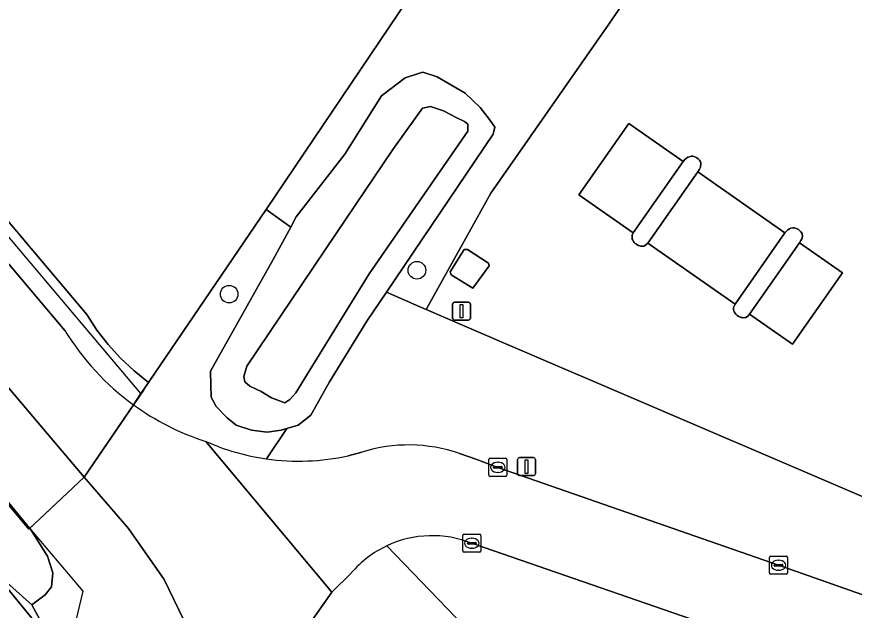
# Model space of a CAD drawing. Extents: x 158132 to 159664, y 385256 to 387218.
# Drawn here: x 159261.39 to 159307.91, y 385327.29 to 385360.23 of the extents above; entities that cross this region are included whole.
import ezdxf

# ---------------------------------------------------------------- set-up
doc = ezdxf.new("R2010")
doc.units = 0
for name, color, linetype in [('IMGEO_Berm_groen', 7, 'Continuous'), ('IMGEO_Boom', 7, 'Continuous'), ('IMGEO_Erf', 7, 'Continuous'), ('IMGEO_Gemengd_bos', 7, 'Continuous'), ('IMGEO_Grasland_overig', 7, 'Continuous'), ('IMGEO_Groenvoorziening', 7, 'Continuous'), ('IMGEO_Hek', 7, 'Continuous'), ('IMGEO_Kolk', 7, 'Continuous'), ('IMGEO_Lage_trafo', 7, 'Continuous'), ('IMGEO_Lichtmast', 7, 'Continuous'), ('IMGEO_Oever', 7, 'Continuous'), ('IMGEO_Parkeervlak_open', 7, 'Continuous'), ('IMGEO_Rijbaan_lokaal_gesloten', 7, 'Continuous'), ('IMGEO_Rijbaan_lokaal_open', 7, 'Continuous'), ('IMGEO_Struiken', 7, 'Continuous'), ('IMGEO_Voetpad_gesloten', 7, 'Continuous'), ('IMGEO_Waterloop', 7, 'Continuous')]:
    doc.layers.add(name, color=color, linetype=linetype)

msp = doc.modelspace()

# ---------------------------------------------------------------- linework, layer by layer
at = {"layer": 'IMGEO_Berm_groen'}
for points in [[(158976.954, 385685.819), (159000, 385657.684), (159025.175, 385626.95), (159106.455, 385529.341), (159131.409, 385500), (159264.061, 385342.823)], [(159267.866, 385338.697), (159268.288, 385339.317), (159268.465, 385339.578), (159268.71, 385339.938), (159267.908, 385340.575), (159267.16, 385341.274), (159266.47, 385342.032), (159265.844, 385342.842), (159265.284, 385343.699), (159132.553, 385500.97), (159107.603, 385530.307), (159026.332, 385627.905), (159001.16, 385658.635), (158979.009, 385685.677)]]:
    msp.add_lwpolyline(points, dxfattribs=at)
msp.add_arc((159276.229, 385350.227), 14.243, 211.3191, 234.0454, dxfattribs=at)
at = {"layer": 'IMGEO_Boom'}
for centre in [(159283.618, 385346.161), (159273.189, 385344.833)]:
    msp.add_circle(centre, 0.489, dxfattribs=at)
at = {"layer": 'IMGEO_Erf'}
msp.add_lwpolyline([(159279.968, 385329.356), (159278.893, 385328.292), (159274.632, 385322.244), (159293.797, 385298.904), (159303.578, 385307.059), (159298.235, 385313.951), (159281.95, 385330.865)], dxfattribs=at)
msp.add_arc((159284.468, 385325.502), 5.925, 115.1483, 139.4196, dxfattribs=at)
at = {"layer": 'IMGEO_Gemengd_bos'}
msp.add_lwpolyline([(159132.553, 385500.97), (159265.284, 385343.699), (159265.844, 385342.842), (159266.47, 385342.032), (159267.16, 385341.274), (159267.908, 385340.575), (159268.71, 385339.938), (159275.236, 385349.537), (159309.437, 385400.212), (159311.126, 385399.117), (159314.59, 385404.223), (159329.369, 385425.889), (159343.449, 385446.501), (159366.542, 385480.67), (159383.557, 385505.752), (159398.87, 385528.731), (159422.983, 385564.547)], dxfattribs=at)
at = {"layer": 'IMGEO_Grasland_overig'}
for points in [[(159167.807, 385430.272), (159178.269, 385417.352), (159191.265, 385400.681), (159191.432, 385400.836), (159191.704, 385400.543), (159191.537, 385400.388), (159198.802, 385391.098), (159203.104, 385385.966), (159212.333, 385374.117), (159245.404, 385333.643), (159255.972, 385321.145), (159261.75, 385314.034), (159262.388, 385317.603), (159264.078, 385324.584), (159259.951, 385329.604), (159254.795, 385330.306), (159244.089, 385343.122), (159230.179, 385359.336), (159219.761, 385371.672), (159160.474, 385446.167)], [(159303.628, 385287.17), (159293.797, 385298.904), (159274.632, 385322.244), (159270.926, 385326.201), (159269.57, 385328.991), (159267.594, 385331.826), (159265.132, 385334.674), (159262.924, 385332.609)], [(159262.924, 385332.609), (159262.11, 385331.847), (159262.113, 385331.843), (159263.093, 385330.299), (159263.389, 385329.364), (159263.322, 385328.585), (159262.962, 385328.138), (159262.224, 385327.59), (159263.107, 385326.007), (159263.712, 385325.202), (159265.905, 385323.162), (159266.182, 385324.102), (159267.742, 385325.27), (159268.653, 385325.56), (159269.821, 385325.184), (159271.141, 385323.855), (159275.58, 385318.577), (159286.549, 385305.997), (159299.54, 385289.761)]]:
    msp.add_lwpolyline(points, dxfattribs=at)
at = {"layer": 'IMGEO_Groenvoorziening'}
for points in [[(159144.458, 385473.53), (159176.84, 385434.147), (159178.897, 385432.082), (159180.41, 385430.564), (159193.219, 385415.358), (159194.486, 385413.86), (159209.284, 385396.367), (159214.46, 385389.479), (159219.083, 385383.327), (159233.78, 385366.241), (159239.3, 385359.122), (159262.054, 385331.795), (159262.11, 385331.847), (159262.924, 385332.609), (159265.132, 385334.674), (159192.812, 385420.079), (159144.906, 385476.946)], [(159309.437, 385400.212), (159275.236, 385349.537), (159276.608, 385348.55), (159276.918, 385349.117), (159279.609, 385352.597), (159281.652, 385355.836), (159282.972, 385356.847), (159283.705, 385357.077), (159283.944, 385357.153), (159284.746, 385356.893), (159286.297, 385355.986), (159287.13, 385355.187), (159287.652, 385354.528), (159287.947, 385354.095), (159287.861, 385353.713), (159281.932, 385344.939), (159283.736, 385344.152), (159284.124, 385343.986), (159287.727, 385350.434), (159294.275, 385359.825), (159298.339, 385365.763)], [(159328.193, 385364.252), (159328.108, 385364.046), (159322.815, 385353.097), (159323.253, 385352.79), (159316.979, 385343.527), (159319.018, 385342.265), (159314.105, 385331.133), (159288.431, 385342.139)], [(159275.635, 385346.766), (159276.608, 385348.55), (159275.236, 385349.537), (159268.71, 385339.938), (159268.465, 385339.578), (159268.288, 385339.317), (159267.866, 385338.697)], [(159275.255, 385335.691), (159276.391, 385337.372), (159276.077, 385337.282), (159275.3, 385337.174), (159274.42, 385337.284), (159273.579, 385337.57), (159273.082, 385337.971), (159272.468, 385338.59), (159272.18, 385339.119), (159272.166, 385339.784), (159272.153, 385340.555), (159275.635, 385346.766)], [(159288.431, 385342.139), (159284.124, 385343.986), (159283.736, 385344.152), (159281.932, 385344.939), (159280.842, 385343.326), (159278.765, 385339.972), (159277.717, 385338.121), (159277.023, 385337.553), (159276.391, 385337.372), (159275.255, 385335.691)], [(159279.798, 385335.866), (159280.563, 385336.06)], [(159285.98, 385335.984), (159286.937, 385335.66), (159288.111, 385335.22), (159303.705, 385329.785), (159314.323, 385326.05), (159317.092, 385335.106)], [(159307.747, 385294.161), (159311.413, 385314.911), (159311.799, 385316.787), (159312.983, 385321.919), (159302.29, 385325.612), (159286.875, 385330.944), (159286.667, 385331.008)], [(159281.95, 385330.865), (159298.235, 385313.951), (159303.578, 385307.059), (159293.797, 385298.904), (159303.628, 385287.17)]]:
    msp.add_lwpolyline(points, dxfattribs=at)
for centre, radius, start, end in [((159276.24, 385350.247), 14.266, 234.0565, 252.2335), ((159277.042, 385348.228), 12.664, 245.9791, 261.8876), ((159283.158, 385327.906), 8.557, 70.7416, 107.6507), ((159277.047, 385348.231), 12.667, 261.868, 282.544), ((159284.473, 385325.499), 5.929, 68.2867, 115.1862)]:
    msp.add_arc(centre, radius, start, end, dxfattribs=at)
at = {"layer": 'IMGEO_Hek'}
for points in [[(159099.087, 385528.711), (159176.84, 385434.147), (159180.41, 385430.564), (159193.219, 385415.358), (159209.284, 385396.367), (159219.083, 385383.327), (159233.78, 385366.241), (159239.3, 385359.122), (159262.054, 385331.795), (159265.132, 385334.674)], [(159261.763, 385314.422), (159265.07, 385328.35), (159262.113, 385331.843), (159241.475, 385357.021), (159233.829, 385366.286), (159222.224, 385380.181), (159220.597, 385382.091), (159196.597, 385411), (159185.353, 385424.469), (159177.288, 385434.117), (159158.026, 385457.273), (159126.277, 385495.376), (159116.65, 385506.926), (159108.625, 385516.599), (159099.042, 385528.114)], [(159268.288, 385339.317), (159132.651, 385500.007)], [(159275.236, 385349.537), (159309.437, 385400.212), (159311.889, 385398.622)], [(159268.465, 385339.578), (159275.236, 385349.537)], [(159276.608, 385348.55), (159275.236, 385349.537)], [(159283.736, 385344.152), (159281.932, 385344.939)], [(159288.431, 385342.139), (159283.736, 385344.152)], [(159316.979, 385343.527), (159319.018, 385342.265), (159314.105, 385331.133), (159288.431, 385342.139)], [(159268.456, 385339.522), (159265.132, 385334.674)], [(159267.866, 385338.697), (159268.288, 385339.317)], [(159268.288, 385339.317), (159268.465, 385339.578)], [(159265.132, 385334.674), (159267.866, 385338.697)]]:
    msp.add_lwpolyline(points, dxfattribs=at)
at = {"layer": 'IMGEO_Kolk'}
for p, q in [((159287.611, 385334.795), (159287.611, 385335.647)), ((159287.686, 385335.721), (159288.538, 385335.721)), ((159288.612, 385335.647), (159288.612, 385334.795)), ((159287.87, 385335.215), (159287.87, 385335.227)), ((159288.308, 385335.178), (159287.91, 385335.178)), ((159287.913, 385335.264), (159288.311, 385335.264)), ((159288.099, 385335.501), (159288.124, 385335.501)), ((159288.354, 385335.227), (159288.354, 385335.215)), ((159288.538, 385334.721), (159287.686, 385334.721)), ((159288.122, 385334.941), (159288.097, 385334.941)), ((159286.166, 385330.581), (159286.166, 385331.433)), ((159286.241, 385331.507), (159287.093, 385331.507)), ((159287.167, 385331.433), (159287.167, 385330.581)), ((159286.425, 385331.001), (159286.425, 385331.013)), ((159286.863, 385330.964), (159286.465, 385330.964)), ((159286.468, 385331.05), (159286.866, 385331.05)), ((159286.654, 385331.287), (159286.679, 385331.287)), ((159286.909, 385331.013), (159286.909, 385331.001)), ((159287.093, 385330.507), (159286.241, 385330.507)), ((159286.677, 385330.727), (159286.652, 385330.727)), ((159303.204, 385329.36), (159303.204, 385330.212)), ((159303.279, 385330.286), (159304.131, 385330.286)), ((159303.692, 385330.066), (159303.717, 385330.066)), ((159304.205, 385330.212), (159304.205, 385329.36)), ((159303.463, 385329.78), (159303.463, 385329.792)), ((159303.901, 385329.743), (159303.503, 385329.743)), ((159303.506, 385329.829), (159303.904, 385329.829)), ((159303.715, 385329.506), (159303.69, 385329.506)), ((159303.947, 385329.792), (159303.947, 385329.78)), ((159304.131, 385329.286), (159303.279, 385329.286))]:
    msp.add_line(p, q, dxfattribs=at)
for points in [[(159287.611, 385334.795), (159287.611, 385335.647)], [(159287.686, 385335.721), (159288.538, 385335.721)], [(159288.612, 385335.647), (159288.612, 385334.795)], [(159288.538, 385334.721), (159287.686, 385334.721)], [(159286.166, 385330.581), (159286.166, 385331.433)], [(159286.241, 385331.507), (159287.093, 385331.507)], [(159287.167, 385331.433), (159287.167, 385330.581)], [(159287.093, 385330.507), (159286.241, 385330.507)], [(159303.204, 385329.36), (159303.204, 385330.212)], [(159303.279, 385330.286), (159304.131, 385330.286)], [(159304.205, 385330.212), (159304.205, 385329.36)], [(159304.131, 385329.286), (159303.279, 385329.286)]]:
    msp.add_lwpolyline(points, dxfattribs=at)
for centre, radius, start, end in [((159287.688, 385335.645), 0.0765, 91.552, 178.448), ((159287.688, 385335.645), 0.0765, 91.552, 178.448), ((159288.536, 385335.645), 0.0765, 1.552, 88.448), ((159288.536, 385335.645), 0.0765, 1.552, 88.448), ((159287.91, 385335.224), 0.0403, 85.8775, 175.7526), ((159287.907, 385335.214), 0.0366, 178.938, 274.7102), ((159288.311, 385335.221), 0.043, 264.8664, 352.4533), ((159288.315, 385335.226), 0.0386, 1.7309, 96.639), ((159287.688, 385334.797), 0.0765, 181.552, 268.448), ((159287.688, 385334.797), 0.0765, 181.552, 268.448), ((159288.536, 385334.797), 0.0765, 271.552, 358.448), ((159288.536, 385334.797), 0.0765, 271.552, 358.448), ((159286.243, 385331.431), 0.0765, 91.552, 178.448), ((159286.243, 385331.431), 0.0765, 91.552, 178.448), ((159287.091, 385331.431), 0.0765, 1.552, 88.448), ((159287.091, 385331.431), 0.0765, 1.552, 88.448), ((159286.465, 385331.01), 0.0403, 85.8775, 175.7526), ((159286.462, 385331), 0.0366, 178.938, 274.7102), ((159286.866, 385331.007), 0.043, 264.8664, 352.4533), ((159286.87, 385331.012), 0.0386, 1.7309, 96.639), ((159286.243, 385330.583), 0.0765, 181.552, 268.448), ((159286.243, 385330.583), 0.0765, 181.552, 268.448), ((159287.091, 385330.583), 0.0765, 271.552, 358.448), ((159287.091, 385330.583), 0.0765, 271.552, 358.448), ((159303.281, 385330.21), 0.0765, 91.552, 178.448), ((159303.281, 385330.21), 0.0765, 91.552, 178.448), ((159304.129, 385330.21), 0.0765, 1.552, 88.448), ((159304.129, 385330.21), 0.0765, 1.552, 88.448), ((159303.503, 385329.789), 0.0403, 85.8775, 175.7526), ((159303.5, 385329.779), 0.0366, 178.938, 274.7102), ((159303.904, 385329.786), 0.043, 264.8664, 352.4533), ((159303.908, 385329.791), 0.0386, 1.7309, 96.639), ((159303.281, 385329.362), 0.0765, 181.552, 268.448), ((159303.281, 385329.362), 0.0765, 181.552, 268.448), ((159304.129, 385329.362), 0.0765, 271.552, 358.448), ((159304.129, 385329.362), 0.0765, 271.552, 358.448)]:
    msp.add_arc(centre, radius, start, end, dxfattribs=at)
for centre, major_axis, ratio, start_param, end_param in [((159288.098, 385335.221), (-0.387, 0.002), 0.722429, 4.712389, 7.853982), ((159288.123, 385335.221), (-0.39, 0.002), 0.717154, 1.570796, 4.712389), ((159286.653, 385331.007), (-0.387, 0.002), 0.722429, 4.712389, 7.853982), ((159286.678, 385331.007), (-0.39, 0.002), 0.717154, 1.570796, 4.712389), ((159303.691, 385329.786), (-0.387, 0.002), 0.722429, 4.712389, 7.853982), ((159303.716, 385329.786), (-0.39, 0.002), 0.717154, 1.570796, 4.712389)]:
    msp.add_ellipse(centre, major_axis=major_axis, ratio=ratio, start_param=start_param, end_param=end_param, dxfattribs=at)
at = {"layer": 'IMGEO_Lage_trafo'}
msp.add_lwpolyline([(159286.721, 385345.166), (159287.632, 385346.409), (159287.589, 385346.55), (159286.418, 385347.316), (159286.249, 385347.317), (159285.467, 385346.078), (159285.511, 385345.914)], close=True, dxfattribs=at)
at = {"layer": 'IMGEO_Lichtmast'}
for p, q in [((159285.701, 385344.39), (159286.491, 385344.39)), ((159286.491, 385344.39), (159285.701, 385344.39)), ((159285.601, 385343.49), (159285.601, 385344.29)), ((159285.601, 385344.29), (159285.601, 385343.49)), ((159286.591, 385344.29), (159286.591, 385343.49)), ((159286.591, 385343.49), (159286.591, 385344.29)), ((159286.491, 385343.39), (159285.701, 385343.39)), ((159285.701, 385343.39), (159286.491, 385343.39)), ((159289.21, 385334.863), (159289.21, 385335.663)), ((159289.21, 385335.663), (159289.21, 385334.863)), ((159289.31, 385335.763), (159290.1, 385335.763)), ((159290.1, 385335.763), (159289.31, 385335.763)), ((159290.2, 385335.663), (159290.2, 385334.863)), ((159290.2, 385334.863), (159290.2, 385335.663)), ((159290.1, 385334.763), (159289.31, 385334.763)), ((159289.31, 385334.763), (159290.1, 385334.763))]:
    msp.add_line(p, q, dxfattribs=at)
for points in [[(159286.021, 385344.265), (159286.171, 385344.265), (159286.171, 385343.515), (159286.021, 385343.515), (159286.021, 385344.265)], [(159289.63, 385335.638), (159289.78, 385335.638), (159289.78, 385334.888), (159289.63, 385334.888), (159289.63, 385335.638)]]:
    msp.add_lwpolyline(points, dxfattribs=at)
for centre, start, end in [((159285.701, 385344.29), 90, 180), ((159285.701, 385344.29), 90, 180), ((159286.491, 385344.29), 0, 90), ((159286.491, 385344.29), 360, 90), ((159285.701, 385343.49), 180, 270), ((159285.701, 385343.49), 180, 270), ((159286.491, 385343.49), 270, 0), ((159286.491, 385343.49), 270, 0), ((159289.31, 385335.663), 90, 180), ((159289.31, 385335.663), 90, 180), ((159290.1, 385335.663), 0, 90), ((159290.1, 385335.663), 360, 90), ((159289.31, 385334.863), 180, 270), ((159289.31, 385334.863), 180, 270), ((159290.1, 385334.863), 270, 0), ((159290.1, 385334.863), 270, 0)]:
    msp.add_arc(centre, 0.1, start, end, dxfattribs=at)
at = {"layer": 'IMGEO_Oever'}
msp.add_lwpolyline([(159221.706, 385370.664), (159231.342, 385359.188), (159241.927, 385346.878), (159254.78, 385331.32), (159254.795, 385330.306), (159259.951, 385329.604), (159262.224, 385327.59), (159262.962, 385328.138), (159263.322, 385328.585), (159263.389, 385329.364), (159263.093, 385330.299), (159262.113, 385331.843), (159262.11, 385331.847), (159262.054, 385331.795), (159239.3, 385359.122), (159233.78, 385366.241)], dxfattribs=at)
for points in [[(159283.705, 385357.077), (159282.972, 385356.847), (159281.652, 385355.836), (159279.609, 385352.597), (159276.918, 385349.117), (159276.608, 385348.55), (159275.635, 385346.766), (159272.153, 385340.555), (159272.166, 385339.784), (159272.18, 385339.119), (159272.468, 385338.59), (159273.082, 385337.971), (159273.579, 385337.57), (159274.42, 385337.284), (159275.3, 385337.174), (159276.077, 385337.282), (159276.391, 385337.372), (159277.023, 385337.553), (159277.717, 385338.121), (159278.765, 385339.972), (159280.842, 385343.326), (159281.932, 385344.939), (159287.861, 385353.713), (159287.947, 385354.095), (159287.652, 385354.528), (159287.13, 385355.187), (159286.297, 385355.986), (159284.746, 385356.893), (159283.944, 385357.153)], [(159283.596, 385354.686), (159283.921, 385355.159), (159284.371, 385355.257), (159285.087, 385355.004), (159285.791, 385354.645), (159286.266, 385354.425), (159286.439, 385354.261), (159286.448, 385353.888), (159280.964, 385345.963), (159277.544, 385340.415), (159276.887, 385339.358), (159276.563, 385338.986), (159276.278, 385338.809), (159275.532, 385339.078), (159274.959, 385339.435), (159274.34, 385339.728), (159274.057, 385339.969), (159274.001, 385340.267), (159274.177, 385340.828), (159279.123, 385348.204), (159282.272, 385352.865)]]:
    msp.add_lwpolyline(points, close=True, dxfattribs=at)
at = {"layer": 'IMGEO_Parkeervlak_open'}
for points in [[(159311.29, 385375.202), (159321.933, 385390.864), (159321.873, 385391.275), (159321.735, 385391.347), (159317.298, 385393.677), (159303.909, 385374.42), (159298.339, 385365.763), (159294.275, 385359.825), (159287.727, 385350.434), (159284.124, 385343.986), (159288.431, 385342.139), (159314.105, 385331.133), (159319.018, 385342.265), (159316.979, 385343.527), (159311.61, 385347.185), (159312.454, 385348.445), (159314.231, 385348.803), (159318.908, 385355.721), (159308.981, 385362.497)], [(159304.062, 385348.241), (159304.164, 385348.353), (159304.214, 385348.396), (159304.307, 385348.456), (159304.389, 385348.49), (159304.496, 385348.511), (159304.562, 385348.509), (159304.648, 385348.493), (159304.732, 385348.461), (159304.811, 385348.417), (159304.875, 385348.37), (159304.948, 385348.3), (159305.008, 385348.202), (159305.023, 385348.146), (159305.028, 385348.058), (159305.015, 385347.968), (159304.999, 385347.911), (159304.95, 385347.803), (159304.869, 385347.676), (159307.248, 385346.011), (159304.476, 385342.05), (159302.098, 385343.714), (159301.978, 385343.592), (159301.894, 385343.542), (159301.853, 385343.53), (159301.781, 385343.522), (159301.676, 385343.532), (159301.635, 385343.541), (159301.566, 385343.564), (159301.5, 385343.594), (159301.41, 385343.653), (159301.382, 385343.676), (159301.33, 385343.727), (159301.285, 385343.784), (159301.246, 385343.852), (159301.221, 385343.915), (159301.205, 385343.987), (159301.207, 385344.087), (159301.217, 385344.129), (159301.288, 385344.281), (159296.445, 385347.67), (159296.339, 385347.567), (159296.255, 385347.517), (159296.214, 385347.504), (159296.142, 385347.497), (159296.037, 385347.506), (159295.996, 385347.516), (159295.926, 385347.539), (159295.861, 385347.569), (159295.771, 385347.628), (159295.742, 385347.651), (159295.691, 385347.701), (159295.646, 385347.758), (159295.606, 385347.826), (159295.582, 385347.89), (159295.566, 385347.961), (159295.567, 385348.062), (159295.577, 385348.103), (159295.635, 385348.236), (159292.618, 385350.347), (159295.39, 385354.309), (159298.407, 385352.198), (159298.524, 385352.327), (159298.574, 385352.371), (159298.668, 385352.43), (159298.75, 385352.465), (159298.857, 385352.485), (159298.922, 385352.484), (159299.009, 385352.467), (159299.092, 385352.436), (159299.171, 385352.392), (159299.236, 385352.344), (159299.308, 385352.274), (159299.368, 385352.177), (159299.384, 385352.12), (159299.389, 385352.032), (159299.376, 385351.943), (159299.36, 385351.885), (159299.311, 385351.778), (159299.217, 385351.631)], [(159298.407, 385352.198), (159295.39, 385354.309), (159292.618, 385350.347), (159295.635, 385348.236)], [(159304.062, 385348.241), (159299.217, 385351.631), (159296.445, 385347.67), (159301.288, 385344.281)], [(159304.869, 385347.676), (159302.098, 385343.714), (159304.476, 385342.05), (159307.248, 385346.011)], [(159287.632, 385346.409), (159286.721, 385345.166), (159285.511, 385345.914), (159285.467, 385346.078), (159286.249, 385347.317), (159286.418, 385347.316), (159287.589, 385346.55)]]:
    msp.add_lwpolyline(points, close=True, dxfattribs=at)
at = {"layer": 'IMGEO_Rijbaan_lokaal_gesloten'}
for points in [[(158965.06, 385693.92), (158966.273, 385692.721), (158967.237, 385691.345), (158971.386, 385685.582), (159027.525, 385616.275), (159051.793, 385587.717), (159126.094, 385500), (159144.906, 385476.946), (159192.812, 385420.079), (159265.132, 385334.674), (159267.866, 385338.697)], [(159264.061, 385342.823), (159131.409, 385500), (159106.455, 385529.341), (159025.175, 385626.95), (159000, 385657.684), (158976.954, 385685.819)], [(159267.866, 385338.697), (159265.132, 385334.674), (159267.594, 385331.826), (159269.57, 385328.991), (159270.926, 385326.201), (159274.632, 385322.244), (159278.893, 385328.292), (159271.887, 385336.661)]]:
    msp.add_lwpolyline(points, dxfattribs=at)
for centre, radius, start, end in [((159276.229, 385350.227), 14.243, 211.3191, 234.0454), ((159276.24, 385350.247), 14.266, 234.0565, 252.2335)]:
    msp.add_arc(centre, radius, start, end, dxfattribs=at)
at = {"layer": 'IMGEO_Rijbaan_lokaal_open'}
for points in [[(159271.887, 385336.661), (159278.893, 385328.292), (159279.968, 385329.356)], [(159280.563, 385336.06), (159279.798, 385335.866)], [(159286.667, 385331.008), (159286.875, 385330.944), (159302.29, 385325.612), (159312.983, 385321.919), (159314.323, 385326.05), (159303.705, 385329.785), (159288.111, 385335.22), (159286.937, 385335.66), (159285.98, 385335.984)]]:
    msp.add_lwpolyline(points, dxfattribs=at)
for centre, radius, start, end in [((159277.042, 385348.228), 12.664, 245.9791, 261.8876), ((159283.158, 385327.906), 8.557, 70.7416, 107.6507), ((159277.047, 385348.231), 12.667, 261.868, 282.544), ((159284.473, 385325.499), 5.929, 68.2867, 115.1862), ((159284.468, 385325.502), 5.925, 115.1483, 139.4196)]:
    msp.add_arc(centre, radius, start, end, dxfattribs=at)
at = {"layer": 'IMGEO_Struiken'}
msp.add_lwpolyline([(159291.797, 385277.162), (159293.003, 385278.596), (159293.828, 385280.242), (159294.249, 385281.665), (159294.389, 385282.923), (159294.206, 385284.343), (159292.221, 385288.06), (159291.601, 385289.055), (159291.119, 385291.018), (159281.559, 385297.663), (159266.982, 385314.602), (159265.905, 385323.162), (159263.712, 385325.202), (159263.107, 385326.007), (159262.224, 385327.59), (159259.951, 385329.604), (159264.078, 385324.584), (159262.388, 385317.603), (159261.75, 385314.034), (159264.742, 385310.529), (159277.618, 385294.686), (159286.766, 385283.276)], close=True, dxfattribs=at)
at = {"layer": 'IMGEO_Voetpad_gesloten'}
for points in [[(159299.217, 385351.631), (159299.311, 385351.778), (159299.36, 385351.885), (159299.376, 385351.943), (159299.389, 385352.032), (159299.384, 385352.12), (159299.368, 385352.177), (159299.308, 385352.274), (159299.236, 385352.344), (159299.171, 385352.392), (159299.092, 385352.436), (159299.009, 385352.467), (159298.922, 385352.484), (159298.857, 385352.485), (159298.75, 385352.465), (159298.668, 385352.43), (159298.574, 385352.371), (159298.524, 385352.327), (159298.407, 385352.198), (159295.635, 385348.236), (159295.577, 385348.103), (159295.567, 385348.062), (159295.566, 385347.961), (159295.582, 385347.89), (159295.606, 385347.826), (159295.646, 385347.758), (159295.691, 385347.701), (159295.742, 385347.651), (159295.771, 385347.628), (159295.861, 385347.569), (159295.926, 385347.539), (159295.996, 385347.516), (159296.037, 385347.506), (159296.142, 385347.497), (159296.214, 385347.504), (159296.255, 385347.517), (159296.339, 385347.567), (159296.445, 385347.67)], [(159304.869, 385347.676), (159304.95, 385347.803), (159304.999, 385347.911), (159305.015, 385347.968), (159305.028, 385348.058), (159305.023, 385348.146), (159305.008, 385348.202), (159304.948, 385348.3), (159304.875, 385348.37), (159304.811, 385348.417), (159304.732, 385348.461), (159304.648, 385348.493), (159304.562, 385348.509), (159304.496, 385348.511), (159304.389, 385348.49), (159304.307, 385348.456), (159304.214, 385348.396), (159304.164, 385348.353), (159304.062, 385348.241), (159301.288, 385344.281), (159301.217, 385344.129), (159301.207, 385344.087), (159301.205, 385343.987), (159301.221, 385343.915), (159301.246, 385343.852), (159301.285, 385343.784), (159301.33, 385343.727), (159301.382, 385343.676), (159301.41, 385343.653), (159301.5, 385343.594), (159301.566, 385343.564), (159301.635, 385343.541), (159301.676, 385343.532), (159301.781, 385343.522), (159301.853, 385343.53), (159301.894, 385343.542), (159301.978, 385343.592), (159302.098, 385343.714)]]:
    msp.add_lwpolyline(points, close=True, dxfattribs=at)
at = {"layer": 'IMGEO_Waterloop'}
msp.add_lwpolyline([(159283.596, 385354.686), (159282.272, 385352.865), (159279.123, 385348.204), (159274.177, 385340.828), (159274.001, 385340.267), (159274.057, 385339.969), (159274.34, 385339.728), (159274.959, 385339.435), (159275.532, 385339.078), (159276.278, 385338.809), (159276.563, 385338.986), (159276.887, 385339.358), (159277.544, 385340.415), (159280.964, 385345.963), (159286.448, 385353.888), (159286.439, 385354.261), (159286.266, 385354.425), (159285.791, 385354.645), (159285.087, 385355.004), (159284.371, 385355.257), (159283.921, 385355.159)], close=True, dxfattribs=at)

doc.saveas('drawing.dxf')
